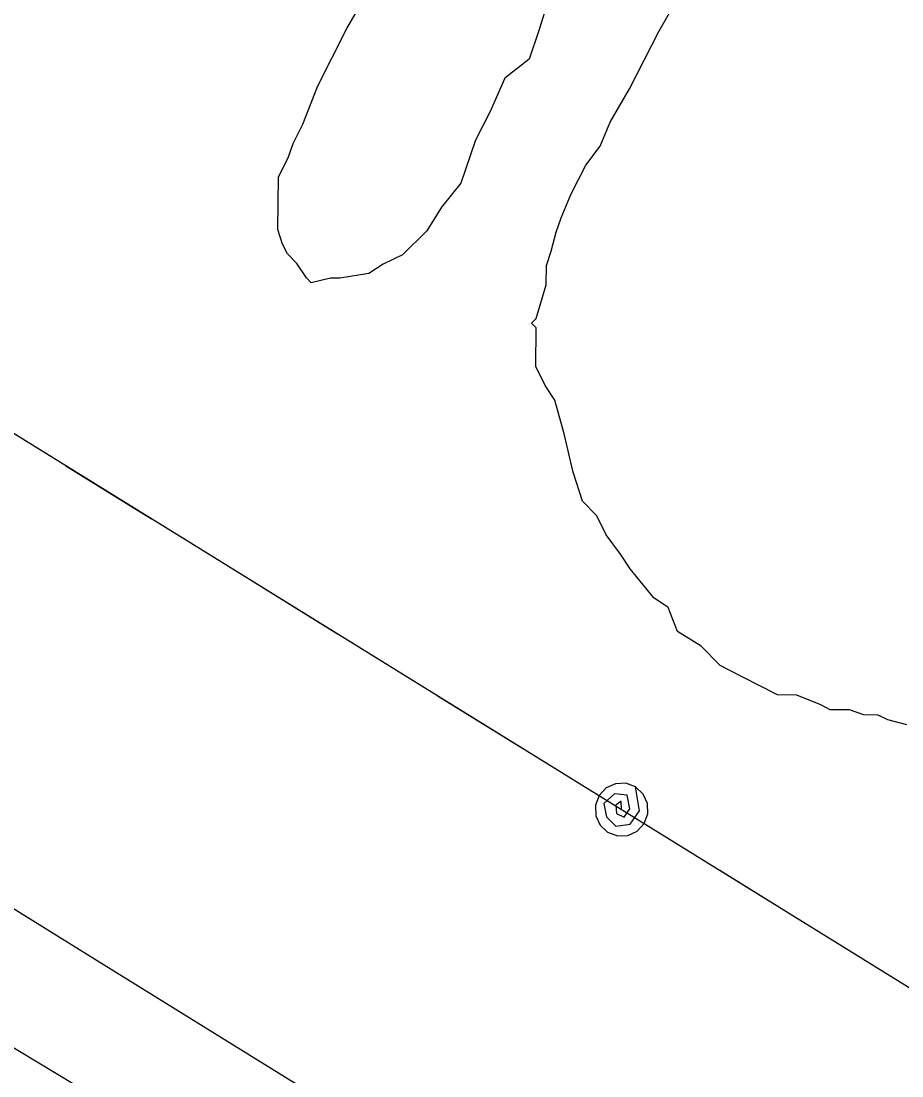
# Model space of a CAD drawing. Extents: x 3355677 to 3393573, y 612928 to 638357.
# Drawn here: x 3373653.3 to 3373951.3, y 623072.3 to 623429 of the extents above; entities that cross this region are included whole.
import ezdxf

# ---------------------------------------------------------------- set-up
doc = ezdxf.new("R2010")
doc.units = 0
for name, color, linetype in [('V-RAIL-TRAK', 7, 'Continuous'), ('V-SITE-VEGE', 7, 'Continuous'), ('V-TOPO-SHOR', 7, 'Continuous'), ('V-UTIL-LINE', 7, 'Continuous')]:
    doc.layers.add(name, color=color, linetype=linetype)

msp = doc.modelspace()

# ---------------------------------------------------------------- linework, layer by layer
at = {"layer": 'V-RAIL-TRAK'}
msp.add_lwpolyline([(3374335.65, 622708.49), (3374219.67, 622779.37), (3374080.42, 622865.38), (3373985.06, 622922.74), (3373894.61, 622978.86), (3373784.25, 623046.05), (3373679.11, 623111.17), (3373562.34, 623183.66), (3373461.61, 623245.52), (3373349.25, 623315.14), (3373252.13, 623374.14), (3373136.96, 623444.6), (3373032.23, 623509.72), (3372899.4, 623591.24), (3372779, 623665.38), (3372678.27, 623726.83), (3372581.57, 623786.63)], dxfattribs=at)
at = {"layer": 'V-SITE-VEGE'}
for points in [[(3373833.52, 623442.05), (3373828.5, 623425.87), (3373825.17, 623416.16), (3373816.99, 623409.74), (3373812.02, 623398.42), (3373807.06, 623388.73), (3373802.06, 623374.17), (3373795.5, 623366.11), (3373790.55, 623358.04), (3373782.36, 623350), (3373775.84, 623346.81), (3373770.94, 623343.61), (3373761.19, 623342.08), (3373757.95, 623342.11), (3373751.44, 623340.55), (3373749.83, 623342.18), (3373746.63, 623347.08), (3373743.41, 623350.35), (3373741.82, 623353.62), (3373740.24, 623358.5), (3373740.4, 623376.35), (3373743.71, 623382.82), (3373745.38, 623387.67), (3373748.68, 623394.13), (3373753.67, 623407.07), (3373763.58, 623426.46), (3373771.83, 623440.99)], [(3373852.56, 623394.81), (3373859.16, 623406.11), (3373869.08, 623425.5), (3373877.33, 623440.03)], [(3373952.96, 623191), (3373946.49, 623192.69), (3373943.25, 623194.34), (3373938.38, 623194.38), (3373933.53, 623196.05), (3373927.04, 623196.11), (3373923.81, 623197.76), (3373915.72, 623201.08), (3373909.23, 623201.14), (3373902.77, 623204.45), (3373893.07, 623209.41), (3373889.84, 623211.06), (3373883.41, 623217.61), (3373875.34, 623222.55), (3373872.17, 623230.7), (3373867.33, 623233.99), (3373859.31, 623243.8), (3373856.1, 623248.7), (3373851.29, 623255.23), (3373848.11, 623261.75), (3373843.28, 623266.67), (3373840.12, 623276.43), (3373837, 623289.45), (3373833.85, 623300.84), (3373830.65, 623305.74), (3373827.47, 623312.26), (3373827.58, 623325.24), (3373825.98, 623326.88), (3373827.61, 623328.49), (3373830.96, 623339.82), (3373831.02, 623346.31), (3373832.69, 623351.17), (3373834.37, 623357.64), (3373836.04, 623362.5), (3373839.36, 623370.58), (3373844.32, 623380.27), (3373849.25, 623386.72), (3373852.56, 623394.81)]]:
    msp.add_lwpolyline(points, dxfattribs=at)
at = {"layer": 'V-TOPO-SHOR'}
msp.add_lwpolyline([(3372695.8, 623661.67), (3372768.71, 623617.93), (3372848.58, 623565.44), (3372928.89, 623515.42), (3372973.82, 623491.81), (3373034.4, 623458.54), (3373096.22, 623424.43), (3373147.28, 623392.07), (3373202.07, 623359.68), (3373251.12, 623333.56), (3373313.27, 623290.33), (3373367.67, 623261.26), (3373414.98, 623226.45), (3373486.62, 623178.99), (3373556.27, 623141.91), (3373627.09, 623096.12), (3373684.35, 623061.63), (3373795.17, 622996.84), (3373869.31, 622951.02), (3373913.8, 622924.94), (3373936.84, 622907.74), (3373949.98, 622895.61)], dxfattribs=at)
at = {"layer": 'V-UTIL-LINE'}
for points in [[(3370599.11, 625159.68), (3372100.07, 624248.95), (3374010.01, 623067.38), (3375042.47, 622420.24), (3377493.47, 620930.22), (3377817.56, 620611.13), (3378636.12, 620112.98)], [(3373668.53, 623278.63), (3373697.45, 623260.74)], [(3373731.46, 623239.7), (3373760.38, 623221.81)], [(3373794.39, 623200.77), (3373823.31, 623182.88)], [(3373856.47, 623162.36), (3373856.32, 623165.24), (3373854.49, 623163.81), (3373854.7, 623161.07), (3373857.34, 623159.81), (3373859.27, 623162.61), (3373858.3, 623167.2), (3373854.07, 623167.73), (3373850.5, 623164.43), (3373851.33, 623159.92), (3373854.53, 623156.8), (3373859.31, 623157.46), (3373862.47, 623161.96), (3373861.21, 623170.02), (3373857.92, 623171.25), (3373854.41, 623171.12), (3373851.21, 623169.67), (3373848.82, 623167.1), (3373847.59, 623163.81), (3373847.71, 623160.3), (3373849.17, 623157.1), (3373851.74, 623154.71), (3373855.03, 623153.48), (3373858.54, 623153.6), (3373861.73, 623155.06), (3373864.13, 623157.63), (3373865.35, 623160.92), (3373865.23, 623164.43), (3373863.77, 623167.62), (3373861.21, 623170.02)], [(3373889.64, 623141.84), (3373918.55, 623123.96)]]:
    msp.add_lwpolyline(points, dxfattribs=at)

doc.saveas('drawing.dxf')
